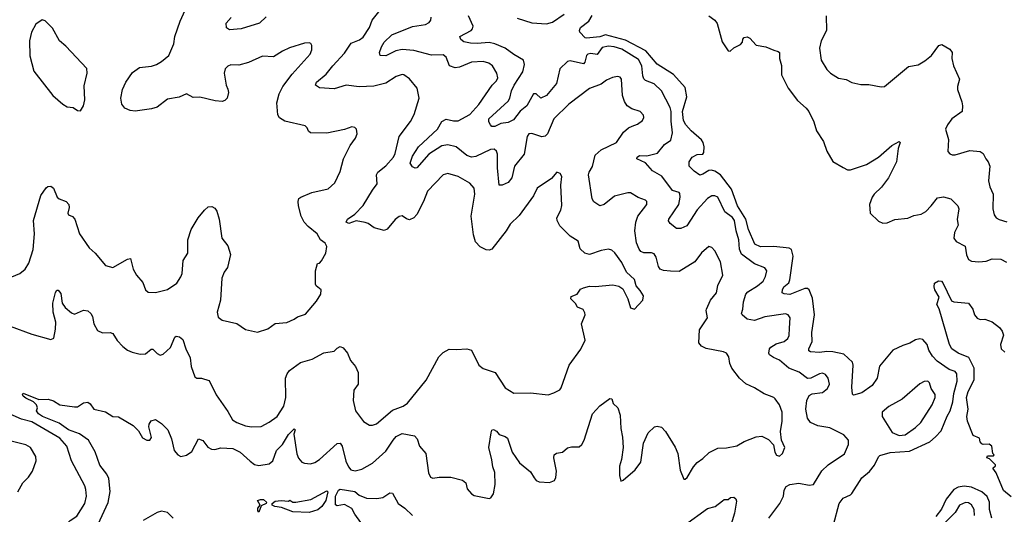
# Model space of a CAD drawing. Extents: x 2133489 to 2292442, y 756223 to 916462.
# Tile 332 of 463: x 2210083 to 2216758, y 907002 to 910359. Entities that reach past the tile are written whole.
import ezdxf

# ---------------------------------------------------------------- set-up
doc = ezdxf.new("R2010")
doc.units = 0

msp = doc.modelspace()

# ---------------------------------------------------------------- linework, layer by layer
at = {"layer": '0CON20XD'}
for points in [[(2209975, 908592), (2210085, 908636), (2210121.2, 908665), (2210145, 908706.7), (2210175, 908800), (2210183.4, 908906.6), (2210176, 908995), (2210227.5, 909165), (2210262, 909218), (2210275, 909227.5), (2210295, 909228.8), (2210313.3, 909215), (2210336.7, 909155), (2210351.9, 909141.9), (2210398.8, 909125), (2210415.5, 909105.5), (2210419.2, 909085), (2210410, 909045), (2210415, 909033.8), (2210442.3, 909022.3), (2210455.9, 909005.9), (2210488.8, 908905), (2210555, 908810), (2210594.2, 908775), (2210665, 908690), (2210715, 908676.7), (2210815, 908733.8), (2210835, 908737.5), (2210852, 908665), (2210876, 908625), (2210918, 908575), (2210936.2, 908525), (2210955, 908508.8), (2211005, 908506.9), (2211085, 908527.1), (2211148.5, 908571.5), (2211176.6, 908613.4), (2211183.8, 908636.2), (2211191.1, 908725), (2211222.9, 908775), (2211223.3, 908865), (2211245.8, 908935), (2211292, 909015), (2211335, 909066.2), (2211361.7, 909088.3), (2211385, 909091.2), (2211405, 909078.8), (2211419.7, 909059.7), (2211434.4, 909005), (2211454.3, 908875), (2211493.4, 908823.4), (2211511.4, 908765), (2211492.5, 908677.5), (2211469.2, 908645), (2211454.1, 908604.1), (2211444.3, 908455), (2211422, 908375), (2211429.3, 908339.3), (2211455, 908318.8), (2211555, 908296.2), (2211615, 908256.7), (2211695, 908237.5), (2211765, 908260), (2211815, 908296.2), (2211895, 908304.2), (2211945, 908325.8), (2211967, 908343), (2212020.5, 908359.5), (2212095, 908447.5), (2212125.7, 908495), (2212127.5, 908525), (2212093.5, 908553.5), (2212088, 908565), (2212087.5, 908655), (2212102.5, 908705), (2212115, 908707.5), (2212128.8, 908721.2), (2212157.5, 908775), (2212165, 908820), (2212155, 908842.5), (2212122.5, 908865), (2212100, 908905), (2212038, 908955), (2212011.9, 908985), (2211992.5, 909025), (2211973.1, 909095), (2211970.8, 909125), (2211976.2, 909145), (2211990, 909155), (2212064, 909186), (2212175, 909211.2), (2212219.4, 909250.6), (2212255, 909327.5), (2212279.2, 909415), (2212323.3, 909505), (2212358.8, 909555), (2212370, 909585), (2212366.7, 909615), (2212355, 909626.7), (2212335, 909631.2), (2212285, 909613.8), (2212165, 909588.6), (2212055, 909590), (2212041.2, 909601.2), (2212031.2, 909625), (2212018.3, 909638.3), (2211880.9, 909670.9), (2211845, 909692), (2211832.5, 909712.5), (2211827.5, 909795), (2211841.5, 909855), (2211868.1, 909905), (2211930.9, 909989.1), (2212053.3, 910125), (2212063.3, 910155), (2212063, 910183), (2212056.4, 910196.4), (2212045, 910202.5), (2212015, 910200), (2211912.7, 910167.3), (2211865, 910146), (2211802.7, 910107.3), (2211729.1, 910110.9), (2211635, 910069.2), (2211569.7, 910050.3), (2211515, 910051.4), (2211495, 910044.3), (2211475.8, 910025), (2211468.6, 909995), (2211483.1, 909915), (2211495, 909886.7), (2211498, 909865), (2211490, 909825), (2211475, 909810), (2211455, 909802.5), (2211407.3, 909807.3), (2211305, 909832.5), (2211259.7, 909829.7), (2211215, 909855.8), (2211165, 909832.5), (2211085, 909818.9), (2211015, 909764.2), (2210975.9, 909754.1), (2210865, 909738.8), (2210831.7, 909741.7), (2210795, 909757.5), (2210776.7, 909785), (2210768.8, 909825), (2210781.2, 909885), (2210803.8, 909935), (2210848.8, 910001.2), (2210895, 910034.2), (2210976.3, 910043.7), (2211010, 910055), (2211045, 910074), (2211094.5, 910115.5), (2211127.5, 910195), (2211135.5, 910244.5), (2211170.9, 910349.1), (2211205.8, 910424.2)], [(2210019.1, 908279.1), (2210165, 908224.3), (2210295, 908189.5), (2210315, 908197.5), (2210325, 908257.5), (2210329.2, 908305), (2210310.5, 908375), (2210307.1, 908435), (2210325, 908507.5), (2210335, 908523.3), (2210345, 908523.3), (2210361.2, 908501.2), (2210370.8, 908435), (2210392.5, 908405), (2210435, 908368.8), (2210455, 908361.2), (2210515, 908386.7), (2210545, 908383.3), (2210565.8, 908365.8), (2210576.2, 908345), (2210585.9, 908295.9), (2210610.5, 908250.5), (2210645, 908233.3), (2210696, 908236), (2210715, 908228.8), (2210745, 908182), (2210782, 908142), (2210815, 908116), (2210845, 908102), (2210899.3, 908089.3), (2210935, 908091.2), (2210975, 908123.8), (2210985, 908124), (2211015, 908093.3), (2211035, 908083.3), (2211055, 908090), (2211105.8, 908134.2), (2211135, 908204.3), (2211145, 908210.6), (2211167.4, 908207.4), (2211188.3, 908188.3), (2211210, 908125), (2211240, 908065), (2211246.2, 908006.2), (2211270.8, 907935), (2211285, 907925.8), (2211315, 907925.8), (2211365, 907910), (2211372.1, 907902.1), (2211415, 907812), (2211495, 907699.2), (2211525, 907644.2), (2211555.4, 907625.4), (2211615, 907602.5), (2211655, 907596.4), (2211720.9, 907599.1), (2211773.5, 907626.5), (2211828, 907665), (2211874.2, 907735.8), (2211888.1, 907795), (2211885.7, 907925), (2211895.7, 907955), (2211912.8, 907977.2), (2211987.1, 908032.9), (2212065, 908055.5), (2212145, 908098.1), (2212215, 908110), (2212235, 908130), (2212255, 908140), (2212275, 908132.5), (2212306.2, 908096.2), (2212326.2, 908045), (2212358.8, 908005), (2212378.8, 907965), (2212378.8, 907885), (2212348.6, 907845), (2212344.6, 907774.6), (2212360.8, 907705), (2212415, 907632.9), (2212455, 907606.2), (2212475, 907606.2), (2212502.7, 907617.3), (2212611.2, 907708.8), (2212682.5, 907735), (2212712.6, 907757.4), (2212837.7, 907912.3), (2212925, 908070), (2212955, 908100.8), (2212995, 908124), (2213045, 908120), (2213115, 908125.7), (2213145, 908115.8), (2213195, 908014.2), (2213225, 907992.5), (2213306.2, 907965), (2213375, 907860), (2213432.5, 907825), (2213545, 907825.8), (2213665, 907814), (2213704.3, 907825.7), (2213745, 907848), (2213755, 907860), (2213808.9, 908015), (2213886.6, 908123.4), (2213916, 908185), (2213892.9, 908295), (2213916.2, 908355), (2213915, 908370), (2213903, 908393), (2213865, 908407.5), (2213851.7, 908431.7), (2213820, 908465), (2213820.7, 908479.3), (2213863, 908497), (2213885, 908530), (2213905, 908540), (2213945, 908550), (2213985, 908547.5), (2214105, 908560), (2214145, 908551.2), (2214172.3, 908532.3), (2214206.7, 908465), (2214225, 908402.5), (2214250, 908395), (2214306.7, 908455), (2214311.2, 908485), (2214290.5, 908520.5), (2214261.7, 908551.7), (2214251.4, 908595), (2214196.4, 908646.4), (2214165, 908712), (2214116.8, 908776.8), (2214096.7, 908795), (2214075, 908802), (2214025, 908792.5), (2213945, 908765.8), (2213913.3, 908775), (2213883, 908803), (2213870, 908855), (2213815, 908888.6), (2213745, 908960.8), (2213726.9, 908995), (2213724.4, 909015), (2213750.9, 909065), (2213758.3, 909098.3), (2213750.6, 909235), (2213758, 909295), (2213746.7, 909315), (2213725, 909323.3), (2213687.9, 909282.1), (2213591.2, 909215), (2213566.6, 909163.4), (2213469.8, 909030.2), (2213408.8, 908971.2), (2213380, 908925), (2213285, 908802), (2213265, 908794), (2213245, 908796), (2213205, 908818), (2213172.2, 908852.2), (2213159.1, 908899.1), (2213144.6, 909024.6), (2213167.7, 909175), (2213164.5, 909214.5), (2213135, 909250), (2213055, 909294.2), (2212985, 909316), (2212955, 909306.2), (2212847.1, 909195), (2212821.8, 909125), (2212774.4, 909035.6), (2212755, 909013.8), (2212725, 909000), (2212705, 909006.2), (2212675, 909028), (2212655, 909024), (2212628.3, 909001.7), (2212575, 908937.5), (2212555, 908928.9), (2212486, 908946), (2212445.4, 908975.4), (2212425, 908982.1), (2212365, 908992.8), (2212315.5, 908975.5), (2212297.1, 908985), (2212305.6, 909005), (2212355, 909038.1), (2212412, 909098), (2212475, 909200.8), (2212507.1, 909245), (2212502.9, 909305), (2212510.5, 909325), (2212565, 909366.2), (2212616.4, 909425), (2212628.3, 909451.7), (2212655.7, 909565), (2212731.7, 909668.3), (2212757.5, 909715), (2212791.2, 909825), (2212778.8, 909895), (2212726.7, 909956.7), (2212686.7, 909985), (2212675, 909986), (2212635, 909973.1), (2212565, 909927.5), (2212483.2, 909906.8), (2212385, 909903.8), (2212296.1, 909913.9), (2212215, 909889.1), (2212115, 909897.1), (2212088.8, 909915), (2212094.2, 909935), (2212159.9, 909990.1), (2212205, 910046.4), (2212285, 910132.5), (2212330.2, 910199.7), (2212387.3, 910222.7), (2212410.9, 910239.1), (2212455.6, 910305), (2212473.8, 910356.2), (2212526.4, 910423.6)], [(2213455, 910368.1), (2213555, 910336.2), (2213655, 910330.9), (2213695, 910342.7), (2213773.5, 910395)], [(2210602.5, 906905), (2210683, 907083), (2210697, 907157), (2210688.6, 907245), (2210673.1, 907275), (2210627.5, 907335), (2210595.6, 907425.6), (2210550, 907505), (2210488.3, 907548.3), (2210413.1, 907575), (2210351.3, 907621.3), (2210237.5, 907665), (2210210.8, 907685), (2210196.2, 907705), (2210203.3, 907725), (2210196.7, 907745), (2210176.5, 907766.5), (2210125, 907789.4), (2210107.1, 907805), (2210101.4, 907815), (2210106.7, 907823.3), (2210212.1, 907782.1), (2210276.6, 907783.4), (2210312.7, 907772.7), (2210355, 907745.4), (2210455, 907732.2), (2210475, 907731.4), (2210515, 907758.1), (2210545, 907762.2), (2210561.1, 907751.1), (2210585, 907715.8), (2210665, 907697.5), (2210715, 907666.9), (2210753.2, 907663.2), (2210853.3, 907605), (2210889.1, 907569.1), (2210915, 907520.8), (2210945, 907505.7), (2210965, 907506), (2210977, 907523), (2210958.8, 907595), (2210960, 907615), (2210975, 907636.7), (2211005, 907646.7), (2211045, 907618.8), (2211086.6, 907576.6), (2211112.1, 907515), (2211131.5, 907435), (2211155, 907405.6), (2211175, 907395.5), (2211215, 907403.8), (2211250.4, 907429.6), (2211295, 907513.8), (2211325, 907502.5), (2211358.6, 907458.6), (2211384.6, 907444.6), (2211405, 907442.9), (2211446.2, 907453.8), (2211528.1, 907448.1), (2211578.6, 907425), (2211645, 907361.9), (2211675, 907341.1), (2211705, 907333.8), (2211775, 907344.5), (2211800, 907365), (2211825, 907434.4), (2211865, 907475.6), (2211905, 907544.5), (2211945, 907582), (2211950.8, 907575), (2211941.9, 907545), (2211961.7, 907411.7), (2211973.1, 907383.1), (2211995, 907356.7), (2212015, 907348.5), (2212055, 907344.4), (2212085, 907353.5), (2212116.4, 907373.6), (2212235, 907482), (2212255, 907486), (2212268.5, 907465), (2212295, 907363.8), (2212313.3, 907325), (2212328, 907305), (2212356.9, 907296.9), (2212401.7, 907308.3), (2212475, 907348.9), (2212565, 907431.8), (2212615, 907504.4), (2212635, 907531.1), (2212675, 907551.4), (2212758.8, 907535), (2212778, 907515), (2212794.2, 907464.2), (2212837.1, 907415), (2212854.1, 907284.1), (2212867.5, 907255), (2212885, 907246.7), (2212926.1, 907253.9), (2213005, 907254), (2213085, 907233.3), (2213106.7, 907215), (2213116.2, 907175), (2213145, 907142), (2213165, 907130.8), (2213265, 907109.2), (2213276.3, 907113.7), (2213295, 907141.2), (2213306.5, 907205), (2213305.4, 907285), (2213290, 907325), (2213285, 907372.5), (2213264.4, 907455.6), (2213279.2, 907555), (2213285, 907572.5), (2213295, 907578), (2213315, 907566.2), (2213334.4, 907544.4), (2213375, 907530.8), (2213389.3, 907519.3), (2213421.1, 907425), (2213471.9, 907351.9), (2213545, 907290), (2213570.8, 907250.8), (2213585, 907231.4), (2213605, 907222.2), (2213675, 907218), (2213708.7, 907231.3), (2213718.7, 907251.3), (2213723.3, 907295), (2213703.5, 907385), (2213706, 907405), (2213723, 907417), (2213762.5, 907425), (2213796.1, 907453.9), (2213825, 907461.2), (2213875, 907461.2), (2213895, 907476.7), (2213910, 907505), (2213965.6, 907684.4), (2214015, 907738.8), (2214085, 907787.5), (2214096.4, 907786.4), (2214106.7, 907755), (2214138.8, 907725), (2214154.4, 907675), (2214157.8, 907585), (2214170.5, 907525), (2214173.5, 907455), (2214161.9, 907375), (2214148.3, 907328.3), (2214148.6, 907265), (2214157.5, 907227.5), (2214175, 907233.3), (2214255.8, 907305), (2214294.2, 907355), (2214311.8, 907485), (2214344.5, 907555.5), (2214387.5, 907595), (2214405, 907600), (2214435, 907592.5), (2214462, 907565), (2214527.4, 907457.4), (2214544.3, 907415), (2214560.9, 907300.9), (2214585, 907240), (2214595, 907240), (2214607.3, 907252.7), (2214650.6, 907325), (2214675.4, 907354.6), (2214715, 907381.9), (2214757.8, 907422.2), (2214815, 907450), (2214875, 907453.3), (2214945, 907466.2), (2214995, 907497.1), (2215075, 907527.1), (2215115, 907532.5), (2215159.1, 907509.1), (2215194.2, 907474.2), (2215202, 907425), (2215212.7, 907402.7), (2215235, 907396.7), (2215254.1, 907415.9), (2215270, 907455), (2215248.6, 907505), (2215241.4, 907565), (2215253.1, 907635), (2215251.1, 907695), (2215234.5, 907744.5), (2215205.6, 907785.6), (2215195, 907795.8), (2215166.4, 907806.4), (2215129.7, 907819.7), (2215065, 907860), (2215006.8, 907886.8), (2214962, 907925), (2214910.5, 907995), (2214898.5, 908025), (2214891.1, 908071.1), (2214873.8, 908095), (2214855, 908104.3), (2214737.9, 908127.9), (2214704.2, 908144.2), (2214687.9, 908165), (2214690.9, 908255), (2214747.1, 908335), (2214737.1, 908385), (2214740, 908395), (2214767.1, 908455), (2214807.1, 908505), (2214816, 908555), (2214848.9, 908625), (2214833.1, 908715), (2214795, 908791.2), (2214775, 908813.8), (2214755, 908820), (2214705, 908775.7), (2214660.8, 908715), (2214555, 908650), (2214495, 908651.1), (2214447, 908657), (2214425, 908665.8), (2214413.7, 908683.7), (2214398.2, 908748.2), (2214385, 908768.8), (2214367.4, 908777.4), (2214315, 908777.5), (2214295, 908785.6), (2214281.7, 908801.7), (2214264.3, 908844.3), (2214252.4, 908925), (2214260.4, 908985), (2214274.3, 909025.7), (2214334.2, 909105), (2214334.1, 909124.1), (2214326.2, 909135), (2214275, 909152.9), (2214225, 909184), (2214205, 909184.2), (2214115, 909162.2), (2214045.4, 909104.6), (2214015, 909095.8), (2213975, 909122), (2213963.8, 909143.8), (2213940, 909305), (2213944.5, 909325), (2213966.7, 909363.3), (2213985, 909438.6), (2214025, 909475.6), (2214128, 909525), (2214175.8, 909595), (2214211.2, 909625), (2214235, 909635.6), (2214271.1, 909648.9), (2214305, 909674), (2214314.2, 909695), (2214311.7, 909711.7), (2214290, 909735), (2214232.8, 909752.8), (2214201.9, 909775), (2214184, 909804), (2214170.5, 909845), (2214164, 909955), (2214155, 909968), (2214135, 909974), (2214102.8, 909967.2), (2214061.7, 909948.3), (2214025, 909920), (2213945, 909892.5), (2213805.3, 909784.7), (2213704.5, 909685), (2213661.8, 909585), (2213645, 909567.5), (2213623.9, 909563.9), (2213555, 909586.2), (2213535, 909583.3), (2213524.1, 909565), (2213503.7, 909446.3), (2213436.9, 909365), (2213418.5, 909285), (2213395, 909254.4), (2213355, 909236.2), (2213333.3, 909235), (2213323.2, 909353.2), (2213322.2, 909445), (2213315.4, 909465.4), (2213300, 909480), (2213275, 909478.2), (2213175, 909430.5), (2213145, 909426.4), (2213115, 909436.2), (2213041.5, 909495), (2212985, 909510.3), (2212945, 909503.7), (2212856.2, 909445), (2212776.2, 909353.8), (2212765, 909351.5), (2212745, 909359.8), (2212730.2, 909385), (2212747.2, 909432.8), (2212787.5, 909495), (2212914.6, 909615), (2212945, 909668.9), (2212975, 909682.7), (2213025, 909671.2), (2213055, 909671.8), (2213135, 909714.4), (2213196.1, 909783.9), (2213285.5, 909914.5), (2213315, 909943.8), (2213324.2, 909965), (2213317.5, 909995), (2213287.5, 910045), (2213262.6, 910062.6), (2213225, 910074.4), (2213145, 910070), (2213065, 910035.5), (2213035, 910031.2), (2212996, 910046), (2212974.5, 910104.5), (2212955, 910120.6), (2212875, 910118), (2212755, 910149.2), (2212675, 910156.2), (2212633.4, 910146.6), (2212564.3, 910114.3), (2212526, 910116), (2212522.9, 910135), (2212536.7, 910175), (2212555, 910205.6), (2212605, 910255.4), (2212745, 910312.5), (2212833.7, 910326.3), (2212859.3, 910340.7), (2212870.8, 910355), (2212872.5, 910375)], [(2210495, 909740), (2210515.8, 909774.2), (2210524, 909815), (2210520.3, 909909.7), (2210540, 909995), (2210537.7, 910027.7), (2210395, 910180), (2210353.8, 910215), (2210305, 910300), (2210255, 910350), (2210235, 910357.5), (2210191.7, 910328.3), (2210163.8, 910275), (2210150, 910215), (2210152.3, 910112.3), (2210178.3, 910008.3), (2210308, 909845), (2210376.7, 909785), (2210405, 909766.7), (2210445, 909762.5), (2210475, 909742.5), (2210495, 909740)], [(2211755, 910378), (2211708, 910335), (2211585, 910296.2), (2211505, 910290), (2211485, 910302.5), (2211483.8, 910335), (2211516.8, 910373.2)], [(2215161.2, 906975), (2215237.1, 907075), (2215260.5, 907125), (2215265.6, 907165), (2215279.3, 907190.7), (2215305, 907204.4), (2215365, 907214.4), (2215435, 907199.4), (2215465.6, 907204.4), (2215522.1, 907297.9), (2215565, 907337.8), (2215675, 907412.5), (2215701.9, 907475), (2215702, 907505), (2215670.9, 907540.9), (2215575, 907588.8), (2215495, 907603.3), (2215445, 907625.7), (2215425, 907653.8), (2215411.5, 907715), (2215420, 907775), (2215435, 907808.6), (2215455, 907819.5), (2215525, 907828.4), (2215560.4, 907855), (2215572.1, 907885), (2215564.5, 907925), (2215545, 907951.9), (2215525, 907959.6), (2215504.3, 907955.7), (2215446.2, 907925), (2215425, 907924.5), (2215367, 907967), (2215296.5, 907995), (2215235, 908049.1), (2215193.3, 908066.7), (2215166, 908085), (2215161.4, 908095), (2215165.8, 908125), (2215175, 908135.7), (2215211.7, 908158.3), (2215265, 908174), (2215290.9, 908195), (2215299.6, 908215), (2215302.6, 908265), (2215305.4, 908335), (2215292.9, 908355), (2215275, 908363.6), (2215135, 908343.1), (2215065, 908318), (2215015, 908326), (2214980.8, 908355), (2214977.1, 908365), (2214986.4, 908395), (2214990.4, 908445), (2215005.5, 908495), (2215018.9, 908511.1), (2215085, 908552.2), (2215122.9, 908585), (2215139.4, 908615), (2215147.1, 908655), (2215135, 908675.8), (2215065, 908701.5), (2214977.1, 908767.1), (2214962.3, 908802.3), (2214958.1, 908865), (2214940.5, 908925), (2214929.1, 908995), (2214915, 909015.4), (2214863.5, 909055), (2214817.1, 909155), (2214795, 909164.4), (2214775, 909163.1), (2214745, 909145.5), (2214675, 909068.2), (2214631.4, 908998.6), (2214605, 908959.2), (2214565, 908940.8), (2214535, 908941.2), (2214493.8, 908975), (2214482.7, 908992.7), (2214484, 909005), (2214551.5, 909105), (2214561.8, 909155), (2214558.3, 909178.3), (2214553.3, 909185), (2214509.5, 909199.5), (2214435.9, 909295.9), (2214373.9, 909333.9), (2214325, 909387.7), (2214266.7, 909415), (2214269.5, 909425), (2214285, 909436.8), (2214335, 909435.5), (2214407.2, 909452.8), (2214455, 909510.6), (2214498.5, 909541.5), (2214508.7, 909591.3), (2214500.2, 909670.2), (2214500.8, 909735), (2214493.5, 909763.5), (2214435, 909875.5), (2214385, 909922.9), (2214326.6, 909946.6), (2214315, 909957.1), (2214307.1, 909977.1), (2214301.4, 910045), (2214278.3, 910088.3), (2214165, 910159.2), (2214113.8, 910175), (2214075, 910179.7), (2214030.8, 910169.2), (2213998, 910122), (2213955, 910129.2), (2213934.2, 910125.8), (2213925.3, 910114.7), (2213915, 910070), (2213905, 910059.6), (2213815, 910078.5), (2213796.2, 910075), (2213745, 910025.8), (2213723.3, 909925), (2213655, 909843.3), (2213615, 909826.2), (2213585, 909856), (2213567.5, 909855), (2213520.4, 909775), (2213475, 909737.3), (2213430.2, 909679.8), (2213395, 909660.6), (2213345, 909655.3), (2213305, 909633.8), (2213285, 909634.8), (2213274.2, 909644.2), (2213263.5, 909665), (2213264.6, 909685), (2213395, 909806.1), (2213407, 909825), (2213417, 909875), (2213435, 909915.4), (2213495, 910005.6), (2213505.8, 910055), (2213498.8, 910085), (2213432.5, 910122.5), (2213375, 910165.8), (2213305, 910195.8), (2213265, 910203.2), (2213185, 910196.4), (2213139.4, 910199.4), (2213095, 910209.4), (2213073.8, 910225), (2213067.5, 910245), (2213144.2, 910285.8), (2213153.5, 910296.5), (2213156.7, 910315), (2213125.8, 910385.8)], [(2215599.6, 906930.4), (2215637.8, 907075), (2215665, 907111.9), (2215715, 907134.4), (2215725, 907144.4), (2215791.3, 907248.7), (2215845, 907293.3), (2215878.9, 907335), (2215905, 907392.5), (2215915, 907400.6), (2215985, 907421.2), (2216115, 907431.8), (2216252.5, 907495), (2216292.6, 907527.4), (2216330.2, 907569.8), (2216371.4, 907668.6), (2216390, 907705), (2216408.6, 907765), (2216416.9, 907823.1), (2216438.8, 907905), (2216436.1, 907956.1), (2216425, 907970.6), (2216385, 907985.4), (2216302.2, 908042.2), (2216271.9, 908075), (2216247.5, 908115), (2216234.4, 908155), (2216205, 908188.6), (2216185, 908193.1), (2216155, 908186.9), (2216117.4, 908162.6), (2216071.3, 908148.7), (2216002, 908115), (2215913.1, 908006.9), (2215895.6, 907925), (2215862.7, 907877.3), (2215792.7, 907827.3), (2215735, 907810), (2215728.3, 907818.3), (2215724.3, 907865.7), (2215734.6, 908015), (2215728.5, 908035), (2215669.9, 908089.9), (2215595, 908103.9), (2215555, 908107.7), (2215505, 908101.1), (2215444.5, 908104.5), (2215432.4, 908112.4), (2215432.2, 908125), (2215455.6, 908175), (2215452.2, 908235), (2215471.5, 908355), (2215457.9, 908467.9), (2215435, 908526), (2215425, 908535.6), (2215405, 908535.6), (2215305, 908494.7), (2215265, 908498.1), (2215252.9, 908505), (2215254, 908525), (2215263.9, 908545), (2215297, 908573), (2215305, 908593.8), (2215326.7, 908755), (2215315, 908798.9), (2215298.7, 908808.7), (2215195, 908820), (2215105, 908818.1), (2215067.3, 908835), (2215023, 908935), (2215005.8, 909005), (2214948.4, 909095), (2214907.6, 909207.6), (2214834.8, 909305), (2214795, 909331.2), (2214772.1, 909337.9), (2214754.8, 909335.2), (2214715, 909310), (2214695, 909304.3), (2214655, 909330.6), (2214622.5, 909365), (2214621.4, 909395), (2214642.9, 909425), (2214675, 909444.6), (2214715, 909445.6), (2214722.2, 909457.8), (2214724.1, 909495), (2214717.2, 909525), (2214705, 909543.8), (2214635, 909603.4), (2214598.4, 909645), (2214583.9, 909673.9), (2214577.2, 909735), (2214604.8, 909835), (2214595, 909899.6), (2214516.5, 909986.5), (2214405, 910055.9), (2214327, 910147), (2214189.8, 910219.8), (2214055, 910256.4), (2214015, 910242.5), (2213925, 910232.9), (2213915.8, 910235.8), (2213881.2, 910275), (2213878, 910285), (2213885.8, 910305), (2213940.5, 910349.5), (2213963.3, 910386.7)], [(2214755.8, 910385), (2214795, 910355.8), (2214811.8, 910331.8), (2214845, 910208.8), (2214885, 910146.7), (2214900, 910145), (2214925, 910166.7), (2214970.7, 910189.3), (2214982.5, 910205), (2214985, 910227.5), (2214995, 910237.5), (2215015, 910242.5), (2215033, 910233), (2215075, 910186.7), (2215142.5, 910175), (2215195, 910150.8), (2215225, 910143.8), (2215233.8, 910135), (2215234.2, 910095), (2215247.9, 910047.9), (2215247.8, 909985), (2215291.9, 909895), (2215355, 909810), (2215415, 909758.6), (2215431.9, 909735), (2215467.8, 909665), (2215484.4, 909604.4), (2215533.2, 909533.2), (2215555, 909466.7), (2215595, 909396.7), (2215666, 909356)], [(2215551.5, 910385), (2215553.8, 910285), (2215516.7, 910215), (2215504.3, 910164.3), (2215515.8, 910085), (2215555, 910020), (2215580, 909995), (2215635, 909961.2), (2215685, 909953.8), (2215725, 909932), (2215785, 909919.4), (2215839.7, 909919.7), (2215924.1, 909904.1), (2215945, 909906.2), (2216109.3, 910040.7), (2216175, 910052), (2216220.3, 910079.7), (2216264.6, 910115.4), (2216315, 910183.3), (2216335, 910190), (2216387.9, 910157.9), (2216404, 910135), (2216402.2, 910095), (2216413.1, 910045), (2216454, 909955), (2216440.8, 909905), (2216441.4, 909885), (2216470.6, 909800.6), (2216475.7, 909774.3), (2216472, 909735), (2216403.3, 909686.7), (2216371.9, 909645), (2216360, 909615), (2216380, 909545), (2216376, 909465), (2216388.3, 909448.3), (2216405, 909441.4), (2216425, 909441.9), (2216525, 909471.4), (2216594.2, 909464.2), (2216615, 909450), (2216632, 909415), (2216649.2, 909395), (2216660, 909365), (2216650.6, 909265), (2216658.9, 909225), (2216682.2, 909175), (2216680.6, 909075), (2216689.2, 909035), (2216702, 909015), (2216722.4, 909002.4), (2216775, 908987.8)], [(2215666, 909356), (2215695, 909340), (2215715, 909340), (2215825, 909376.7), (2215905.7, 909425), (2215995, 909503.8), (2216045, 909532.5), (2216052.5, 909525), (2216038.8, 909485), (2216028, 909395), (2215971.9, 909285), (2215925, 909221.9), (2215875.5, 909175), (2215862.5, 909155), (2215844.3, 909105), (2215849.2, 909045), (2215905, 908992), (2215935, 908978.8), (2215965, 908980), (2216015, 909003.3), (2216105, 909012), (2216145, 909030), (2216195, 909038), (2216225, 909058), (2216262.5, 909095), (2216305, 909150.8), (2216345, 909155.8), (2216395, 909142), (2216443.8, 909095), (2216450, 909075), (2216437.9, 909002.1), (2216444.3, 908965), (2216419.4, 908915), (2216415.8, 908875), (2216432.4, 908852.4), (2216492.5, 908822.5), (2216502.4, 908762.4), (2216515, 908731.2), (2216535, 908720), (2216585, 908714.4), (2216635, 908720.5), (2216675, 908736.9), (2216733.7, 908733.7), (2216772.4, 908712.4)], [(2216805, 907121.2), (2216753.2, 907163.2), (2216703.6, 907283.6), (2216680, 907315), (2216698.3, 907331.7), (2216698.3, 907338.3), (2216658.3, 907378.3), (2216640, 907385), (2216645, 907400), (2216685, 907400), (2216690, 907405), (2216680, 907415), (2216672.5, 907465), (2216655, 907478.8), (2216615, 907476), (2216605, 907480.8), (2216594.2, 907494.2), (2216589.7, 907519.7), (2216547.3, 907537.3), (2216508.2, 907635), (2216504.2, 907665), (2216512, 907715), (2216502.9, 907795), (2216514.1, 907835), (2216554.5, 907915), (2216554.5, 907995), (2216517.2, 908067.2), (2216444.2, 908095), (2216402.5, 908125), (2216385.8, 908155), (2216316.4, 908396.4), (2216300, 908425), (2216316.7, 908475), (2216286.7, 908525), (2216283, 908547), (2216285, 908570), (2216312.3, 908587.7), (2216332.5, 908585), (2216342, 908572), (2216400.8, 908450.8), (2216415, 908443.8), (2216515.7, 908435.7), (2216543.8, 908395), (2216556.7, 908355), (2216575, 908333.3), (2216595, 908323.8), (2216625, 908326), (2216675, 908308.8), (2216725, 908270), (2216744.2, 908245), (2216752.7, 908217.3), (2216733.1, 908155), (2216735.7, 908125), (2216762, 908102)], [(2216045, 907536.2), (2216085, 907541.8), (2216155, 907590.9), (2216192.1, 907625), (2216269.1, 907745), (2216288.8, 907795), (2216289.5, 907815), (2216261.4, 907855), (2216252, 907895), (2216240, 907905), (2216215, 907904.4), (2216185, 907887.8), (2216065, 907782.9), (2215975, 907734.5), (2215931.1, 907695), (2215929.2, 907665), (2215998.1, 907558.1), (2216045, 907536.2)], [(2210075, 906746.7), (2210105.4, 906775), (2210142.9, 906827.1), (2210275, 906870.5), (2210322.6, 906897.4), (2210375, 906915.6), (2210425, 906961.4), (2210469.8, 906990.2), (2210524.4, 907075), (2210535.5, 907125), (2210531.4, 907171.4), (2210524.4, 907195), (2210435, 907366), (2210402.7, 907465), (2210355, 907518.5), (2210165, 907630.8), (2210095, 907647.5), (2209915, 907726.5)], [(2210070, 907155), (2210104.2, 907215.8), (2210143.3, 907255), (2210170, 907295), (2210194, 907365), (2210192, 907395), (2210155.6, 907455), (2210124, 907474), (2210007.3, 907502.7)], [(2216674.3, 906975), (2216656.8, 907035), (2216658.4, 907085), (2216642.3, 907122.3), (2216605, 907155.3), (2216535, 907186.9), (2216485, 907193.2), (2216445, 907187.6), (2216415, 907169.7), (2216364.7, 907105), (2216332.2, 907037.8), (2216295, 906988.4)], [(2212045, 907014.4), (2211935, 907019.7), (2211857.4, 907047.4), (2211812, 907055), (2211795.7, 907065), (2211794, 907075), (2211815, 907090.6), (2211855, 907096.7), (2211905, 907092.5), (2211915, 907097.5), (2211934.2, 907084.2), (2211955, 907084), (2212057.6, 907102.4), (2212165, 907162.5), (2212171.4, 907155), (2212158.2, 907095), (2212132.5, 907055), (2212105, 907033.2), (2212045, 907014.4)], [(2212396.8, 906946.8), (2212355, 907002.7), (2212335, 907042.2), (2212285, 907068), (2212235, 907060.9), (2212225, 907066.2), (2212223.1, 907125), (2212244.4, 907165), (2212255, 907171.9), (2212355, 907157.4), (2212385, 907131.1)], [(2212385, 907131.1), (2212435, 907112.5), (2212505, 907110), (2212545, 907115.7), (2212591.7, 907148.3), (2212610, 907145), (2212648.8, 907075), (2212695, 907044), (2212746.2, 906995)], [(2214591, 906929), (2214745, 907042.5), (2214797.5, 907055), (2214846.7, 907093.3), (2214858.3, 907101.7), (2214887, 907103), (2214903, 907117), (2214925, 907117.5), (2214937.3, 907107.3), (2214942.3, 907092.3), (2214929.1, 907010.9), (2214897.1, 906905)], [(2211705, 907017.5), (2211696.7, 907026.7), (2211698, 907045), (2211713.8, 907065), (2211696.2, 907095), (2211716.8, 907103.2), (2211735, 907101.9), (2211756.2, 907085), (2211754.1, 907075.9), (2211721.2, 907058.8), (2211705, 907017.5)], [(2216556.4, 906995), (2216553.3, 907035), (2216535, 907067.3), (2216515, 907080.4), (2216495, 907083.1), (2216455, 907064.5), (2216424.6, 907015), (2216345.2, 906934.8)], [(2211124.2, 906975), (2211085, 907014.3), (2211045, 907024.3), (2211015, 907015.7), (2210920.3, 906959.7)]]:
    msp.add_lwpolyline(points, dxfattribs=at)

doc.saveas('drawing.dxf')
